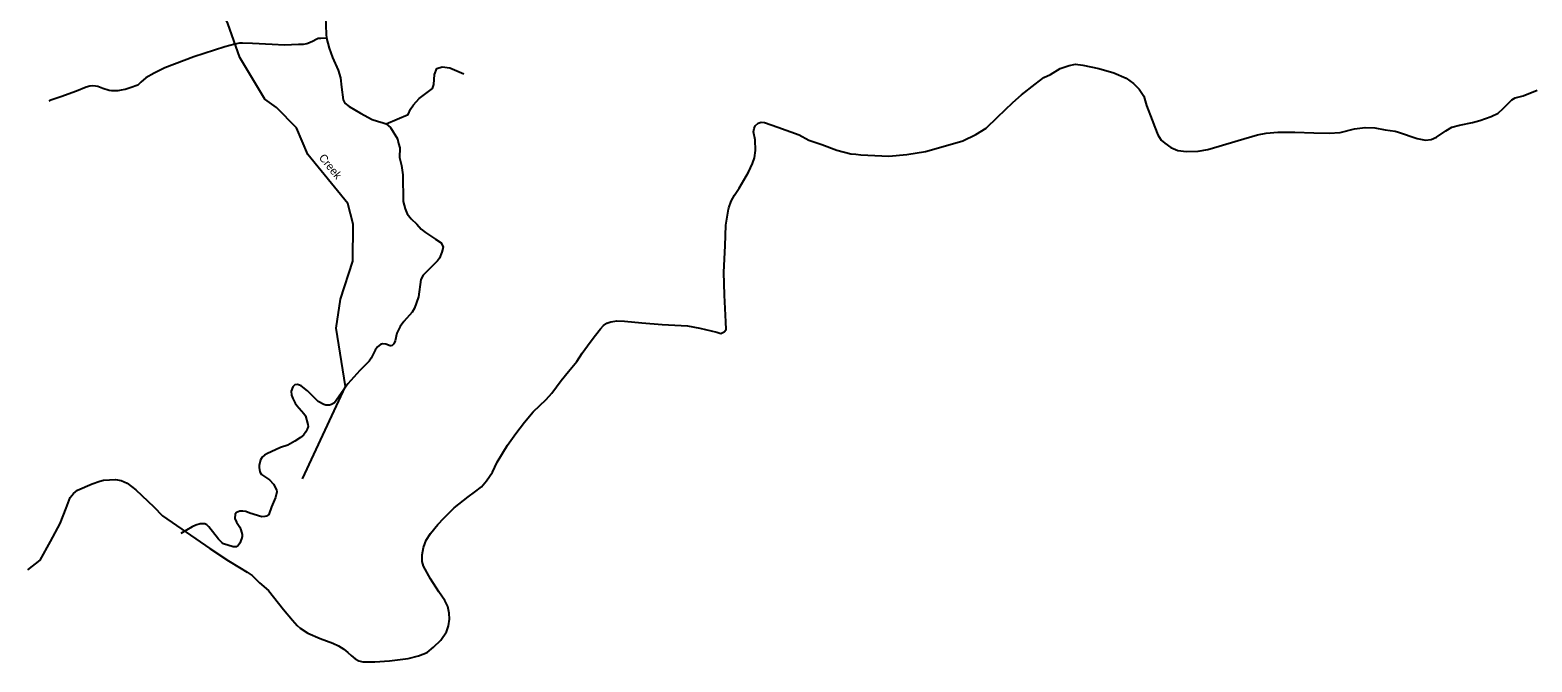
# Model space of a CAD drawing. Extents: x 884530 to 1028605, y 526725 to 653634.
# Drawn here: x 952349 to 964663, y 532324 to 537506 of the extents above; entities that cross this region are included whole.
import ezdxf

# ---------------------------------------------------------------- set-up
doc = ezdxf.new("R2010")
doc.units = 0
for name, color, linetype in [('Exist Boundary Political StateLine', 7, 'Continuous'), ('Exist Hydrographic Creek Single Shore', 7, 'Continuous'), ('Exist Hydrographic Creek Single Shore Label', 7, 'Continuous'), ('Exist Road Non-System Type 51', 7, 'Continuous'), ('Exist Road Secondary Type 51 Attributed', 7, 'Continuous')]:
    doc.layers.add(name, color=color, linetype=linetype)

msp = doc.modelspace()

# ---------------------------------------------------------------- linework, layer by layer
at = {"layer": 'Exist Boundary Political StateLine'}
for points in [[(959120, 536487), (959162, 536483), (959391, 536471), (959538, 536486), (959691, 536509), (959855, 536555), (959996, 536598), (960104, 536649), (960188, 536702), (960281, 536790), (960407, 536912), (960477, 536974), (960591, 537062), (960661, 537116), (960717, 537140), (960795, 537189), (960868, 537216), (960920, 537225), (960982, 537217), (961111, 537190), (961234, 537156), (961335, 537110), (961395, 537066), (961442, 537022), (961480, 536963), (961503, 536888), (961549, 536767), (961571, 536708), (961597, 536647), (961623, 536604), (961653, 536577), (961703, 536543), (961759, 536519), (961830, 536511), (961927, 536513), (962007, 536527), (962098, 536553), (962254, 536600), (962413, 536647), (962484, 536660), (962580, 536669), (962718, 536668), (962874, 536663), (963000, 536660), (963090, 536665), (963209, 536695), (963296, 536706), (963374, 536703), (963459, 536688), (963541, 536676), (963569, 536669), (963723, 536617), (963791, 536603), (963837, 536607), (963880, 536628), (963958, 536679)], [(963958, 536679), (964005, 536708), (964069, 536725), (964176, 536748), (964237, 536764), (964330, 536796), (964385, 536824), (964428, 536863), (964497, 536933), (964527, 536950), (964590, 536966), (964706, 537014)], [(956333, 534197), (956402, 534289), (956475, 534374), (956582, 534475), (956628, 534529), (956704, 534631), (956765, 534707), (956831, 534789), (956876, 534855), (956941, 534947), (956985, 535005), (957027, 535056), (957052, 535083), (957078, 535102), (957111, 535113), (957161, 535121), (957223, 535119), (957365, 535104), (957532, 535091), (957740, 535079), (957840, 535060), (957981, 535027), (958014, 535018), (958041, 535031), (958057, 535050), (958055, 535112), (958043, 535333), (958037, 535521), (958047, 535737), (958053, 535905), (958076, 536038), (958079, 536047), (958098, 536102), (958125, 536153), (958163, 536209), (958240, 536341), (958273, 536412), (958288, 536457), (958298, 536517), (958295, 536605), (958282, 536670), (958285, 536699), (958293, 536721), (958318, 536742), (958344, 536751), (958372, 536747), (958481, 536709), (958655, 536647), (958733, 536604), (958842, 536566), (958965, 536522), (959078, 536490), (959120, 536487)], [(953434, 533523), (953823, 533255), (953975, 533153), (954067, 533100), (954130, 533061), (954169, 533032), (954206, 532998), (954231, 532973), (954305, 532909), (954428, 532754), (954502, 532666), (954539, 532622), (954564, 532600), (954627, 532559), (954727, 532516), (954832, 532478), (954877, 532455), (954921, 532429), (954954, 532402), (954981, 532377), (955016, 532350), (955045, 532333), (955077, 532325), (955177, 532324), (955296, 532332), (955448, 532353), (955535, 532374), (955604, 532401), (955658, 532445), (955718, 532503), (955764, 532570), (955780, 532619), (955788, 532675), (955785, 532723), (955775, 532778), (955751, 532827), (955701, 532898), (955633, 533005), (955574, 533109), (955564, 533147), (955564, 533203), (955574, 533263), (955598, 533324), (955632, 533377), (955692, 533451), (955742, 533503), (955827, 533587), (955940, 533679), (955992, 533717), (956051, 533761), (956091, 533809), (956142, 533880), (956180, 533961), (956263, 534102), (956333, 534197)], [(952331, 533080), (952432, 533158), (952518, 533313), (952595, 533459), (952644, 533585), (952677, 533672), (952704, 533705), (952739, 533734), (952857, 533785), (952920, 533807), (952952, 533814), (953050, 533821), (953096, 533813), (953145, 533789), (953217, 533735), (953365, 533597), (953434, 533523)]]:
    msp.add_lwpolyline(points, dxfattribs=at)
at = {"layer": 'Exist Hydrographic Creek Single Shore'}
for points in [[(954370, 536871), (954273, 536939), (954068, 537281), (953970, 537558), (953815, 537900), (953839, 538099), (953940, 538360), (953935, 538462), (953904, 538505), (953511, 538493), (953347, 538575), (953139, 538806), (953206, 539047), (953155, 539249)], [(954584, 533825), (954936, 534582), (954860, 535060), (954894, 535298), (954996, 535611), (954999, 535913), (954954, 536082), (954626, 536485), (954534, 536704), (954370, 536871)]]:
    msp.add_lwpolyline(points, dxfattribs=at)
at = {"layer": 'Exist Road Non-System Type 51'}
msp.add_line((954777, 537472), (954780, 537440), dxfattribs=at)
for points in [[(954780, 537440), (954734, 537437), (954711, 537435), (954696, 537429), (954670, 537414), (954640, 537401), (954619, 537393), (954587, 537388), (954550, 537388), (954436, 537383), (954333, 537386), (954173, 537396), (954092, 537397), (954066, 537398), (954027, 537389), (953947, 537369), (953692, 537285), (953533, 537225), (953454, 537196), (953366, 537153), (953297, 537113), (953258, 537077), (953232, 537055), (953169, 537033), (953129, 537019), (953096, 537012), (953068, 537008), (953048, 537007), (953020, 537008), (952999, 537011), (952945, 537025), (952904, 537042), (952886, 537045), (952863, 537047), (952839, 537046), (952808, 537037), (952729, 537005), (952602, 536958), (952551, 536942), (952510, 536927), (952503, 536922)], [(954780, 537440), (954801, 537358), (954828, 537280), (954875, 537178), (954895, 537115), (954902, 537038), (954915, 536934), (954931, 536905), (954965, 536880), (955058, 536825), (955153, 536771), (955198, 536758), (955245, 536744), (955270, 536736)], [(955270, 536736), (955449, 536814), (955468, 536856), (955492, 536893), (955539, 536943), (955649, 537025), (955661, 537060), (955664, 537142), (955684, 537189), (955727, 537205), (955790, 537197), (955907, 537146)], [(955270, 536736), (955305, 536706), (955361, 536614), (955369, 536575), (955380, 536541), (955379, 536461), (955395, 536396), (955406, 536318), (955407, 536100), (955426, 536040), (955442, 535999), (955473, 535957), (955520, 535915), (955556, 535874), (955592, 535846), (955673, 535790), (955719, 535760), (955735, 535726), (955726, 535683), (955705, 535635), (955691, 535612), (955607, 535532), (955572, 535495), (955552, 535460), (955533, 535319), (955501, 535226), (955482, 535192), (955415, 535117), (955384, 535074), (955357, 535020), (955342, 534957), (955332, 534933), (955318, 534918), (955308, 534915), (955302, 534915), (955266, 534930), (955239, 534933), (955222, 534926), (955199, 534907), (955180, 534881), (955147, 534814), (955130, 534791), (955052, 534715), (954955, 534604), (954844, 534450), (954821, 534435), (954804, 534429), (954774, 534429), (954757, 534435), (954710, 534461), (954623, 534548), (954573, 534588), (954558, 534595), (954541, 534599), (954520, 534596), (954504, 534581), (954491, 534544), (954494, 534513), (954504, 534485), (954523, 534445), (954537, 534426), (954595, 534362), (954608, 534341), (954627, 534270), (954628, 534254), (954622, 534233), (954611, 534210), (954590, 534184), (954567, 534164), (954521, 534134), (954462, 534103), (954402, 534082), (954290, 534032), (954270, 534020), (954252, 534003), (954239, 533981), (954227, 533936), (954227, 533919), (954234, 533883), (954248, 533862), (954312, 533817), (954344, 533782), (954370, 533736), (954373, 533719), (954362, 533672), (954329, 533597), (954307, 533533), (954289, 533520), (954275, 533516), (954250, 533515), (954150, 533543), (954117, 533557), (954094, 533561), (954068, 533561), (954042, 533551), (954030, 533537), (954029, 533501), (954043, 533470), (954068, 533430), (954077, 533407), (954088, 533368)], [(954088, 533368), (954088, 533353), (954084, 533334), (954069, 533298), (954055, 533278), (954038, 533267), (954014, 533267), (953936, 533292), (953924, 533300), (953893, 533332), (953815, 533433), (953798, 533449), (953782, 533456), (953744, 533456), (953708, 533446), (953677, 533432), (953586, 533378)]]:
    msp.add_lwpolyline(points, dxfattribs=at)
at = {"layer": 'Exist Road Secondary Type 51 Attributed'}
msp.add_lwpolyline([(956127, 538966), (955993, 538904), (955937, 538882), (955867, 538867), (955806, 538856), (955735, 538848), (955668, 538842), (955609, 538843), (955565, 538841), (955533, 538834), (955494, 538818), (955420, 538767), (955343, 538717), (955247, 538659), (955169, 538600), (955123, 538553), (955082, 538500), (954892, 538145), (954860, 538065), (954840, 537994), (954806, 537816), (954787, 537694), (954772, 537614), (954777, 537472)], dxfattribs=at)

# ---------------------------------------------------------------- texts
at = {"layer": 'Exist Hydrographic Creek Single Shore Label'}
msp.add_text('Creek', height=65.6, rotation=309.0919, dxfattribs=at).set_placement((954713, 536457))
msp.add_text('Creek', height=65.6, rotation=309.0919, dxfattribs=at).set_placement((954713, 536457))

doc.saveas('drawing.dxf')
